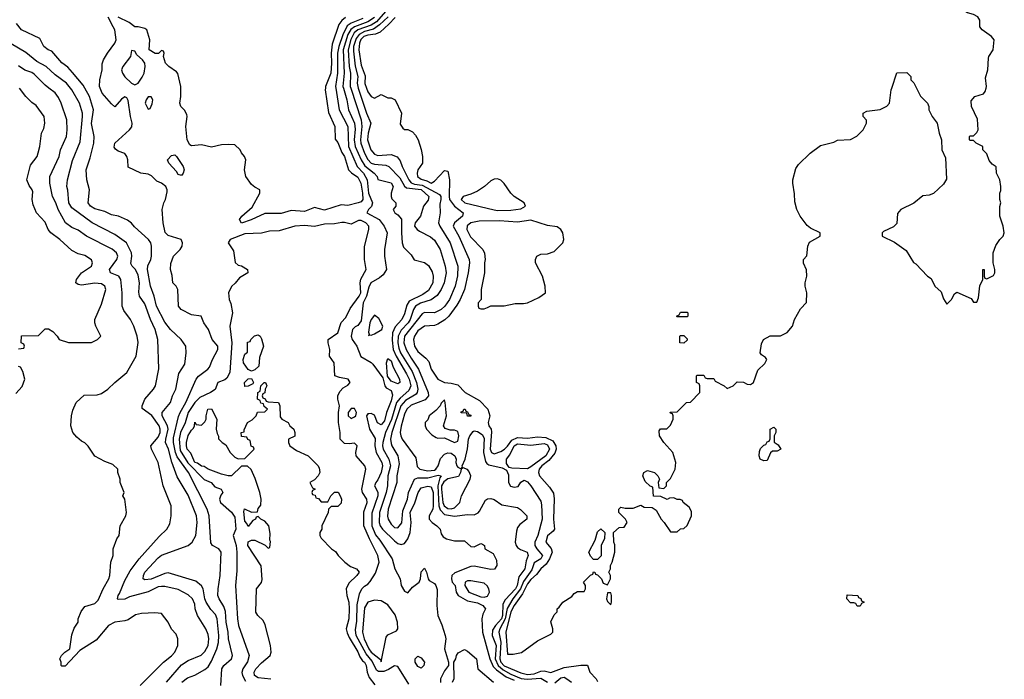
# Model space of a CAD drawing. Header units: inches. Extents: x 1793389 to 1900389, y 320802 to 470796.
# Tile 591 of 656: x 1884398 to 1890315, y 396446 to 400412. Entities that reach past the tile are written whole.
import ezdxf

# ---------------------------------------------------------------- set-up
doc = ezdxf.new("R2010")
doc.units = ezdxf.units.IN
doc.header["$MEASUREMENT"] = 0
for name, color, linetype in [('B8389', 7, 'Continuous'), ('B8399', 7, 'Continuous'), ('B8480', 7, 'Continuous'), ('B8490', 7, 'Continuous')]:
    doc.layers.add(name, color=color, linetype=linetype)

msp = doc.modelspace()

# ---------------------------------------------------------------- linework, layer by layer
at = {"layer": 'B8389', "color": 2}
for points, elevation in [([(1884390, 398434), (1884422, 398438), (1884426, 398450), (1884422, 398462), (1884406, 398470), (1884408.9, 398511.1), (1884510, 398514), (1884550, 398554), (1884570, 398554), (1884596.9, 398536.9), (1884622, 398510), (1884634, 398490), (1884690, 398472), (1884830, 398472), (1884866, 398490), (1884886, 398510), (1884855.3, 398570), (1884848.7, 398590), (1884848.7, 398610), (1884890, 398702), (1884915.1, 398790), (1884909.2, 398810), (1884890, 398823.7), (1884850, 398827.3), (1884770, 398816), (1884750, 398819), (1884735.3, 398830), (1884739, 398850), (1884769.5, 398890.5), (1884828.7, 398930), (1884835.3, 398950), (1884828.9, 398968.9), (1884790, 398994), (1884750, 399005.2), (1884710, 399025.2), (1884639, 399090), (1884584, 399130), (1884569, 399150), (1884550, 399195.3), (1884499, 399250), (1884479.3, 399299.3), (1884472.7, 399330), (1884476.6, 399376.6), (1884472.7, 399390), (1884454.8, 399414.8), (1884441.2, 399450), (1884442, 399458), (1884462, 399538), (1884502, 399590), (1884509.3, 399610.7), (1884519.3, 399650), (1884529.2, 399730), (1884542, 399758), (1884548.9, 399788.9), (1884544, 399830), (1884496.5, 399896.5), (1884470, 399914), (1884434, 399950), (1884396.2, 400000)], 226), ([(1885122, 396410), (1885261.2, 396550), (1885310, 396587.7), (1885329.2, 396610), (1885349, 396650), (1885348.9, 396688.9), (1885338, 396718), (1885310, 396748), (1885289.3, 396789.3), (1885250, 396842), (1885210, 396845.2), (1885130, 396841.2), (1885093.6, 396833.6), (1885050, 396804), (1885030, 396797.2), (1884970, 396789.3), (1884931.3, 396770), (1884858, 396682), (1884759.6, 396620.4), (1884670, 396526), (1884650, 396526), (1884646, 396530), (1884646, 396550), (1884638, 396570), (1884648, 396590), (1884668, 396610), (1884698, 396630), (1884710, 396714), (1884725.6, 396754.4), (1884748.7, 396790), (1884749, 396810), (1884766.8, 396853.2), (1884790, 396884.7), (1884850, 396902), (1884870, 396922), (1884899.3, 396990), (1884932.7, 397050), (1884939.5, 397070), (1884946, 397150), (1884959, 397190), (1884959, 397230), (1884982, 397290), (1884995.3, 397310), (1885001.2, 397370), (1885035.3, 397430), (1885039, 397450), (1885028.7, 397528.7), (1885018, 397550), (1885026, 397570), (1885002, 397630), (1885002, 397650), (1884988, 397690), (1884988, 397710), (1884958, 397738), (1884910, 397755.3), (1884850, 397788), (1884810, 397848), (1884790, 397868), (1884770, 397878), (1884742, 397902), (1884718, 397930), (1884704, 397970), (1884708.7, 398030), (1884716.4, 398063.6), (1884738, 398110), (1884784.7, 398155.3), (1884863.1, 398156.9), (1884890, 398164.7), (1884928, 398190), (1884969.3, 398230.7), (1885042, 398290), (1885097.2, 398390), (1885109.3, 398470.7), (1885102.7, 398510), (1885082.7, 398570), (1885062.7, 398610), (1885023.3, 398663.3), (1885012.7, 398690), (1885014, 398770), (1885006, 398850), (1884994, 398870), (1884944, 398890), (1884937.2, 398910), (1884981.6, 398970), (1884987.3, 398990), (1884979.5, 399010), (1884952.7, 399032.7), (1884799, 399110), (1884750, 399147), (1884710, 399162.9), (1884672.7, 399190), (1884629.6, 399270), (1884615.1, 399310), (1884594, 399350), (1884578, 399430), (1884579.3, 399470), (1884635.1, 399590), (1884642, 399630), (1884678.4, 399710), (1884682.9, 399750), (1884680.9, 399810), (1884646.6, 399910), (1884630, 399944), (1884611.4, 399971.4), (1884573.7, 400000)], 222), ([(1885279.6, 396430), (1885370, 396534), (1885410, 396560.5), (1885487.9, 396592.1), (1885510, 396614), (1885531.2, 396650), (1885535.1, 396690), (1885530, 396715.3), (1885516, 396750), (1885466, 396830), (1885452.7, 396870), (1885450, 396898), (1885436, 396930), (1885410, 396955.1), (1885350, 396986.6), (1885270, 397004.5), (1885250, 397005.1), (1885230, 397001.6), (1885170, 396973.3), (1885056.8, 396943.2), (1885030, 396929), (1884990, 396926), (1884986, 396930), (1884989, 396950), (1884998, 396962), (1885030, 397041), (1885061.4, 397098.5), (1885116, 397170), (1885235.5, 397304.5), (1885282, 397350), (1885299, 397381), (1885308.7, 397430), (1885308.7, 397490), (1885259.3, 397610), (1885229.3, 397750), (1885189.5, 397829.5), (1885185.2, 397850), (1885230, 397902), (1885241.5, 397930), (1885242.7, 397950), (1885236.8, 397970), (1885191.9, 398031.9), (1885134, 398074), (1885133.2, 398090), (1885149.2, 398130), (1885202, 398190), (1885213.2, 398210), (1885232.9, 398312.9), (1885228, 398490), (1885211.1, 398550), (1885183.5, 398610), (1885150, 398704), (1885118, 398750), (1885114, 398774), (1885118.3, 398830), (1885110, 398875.3), (1885094, 398910), (1885072.7, 398930), (1885065.6, 398945.6), (1885071.6, 398990), (1885069.6, 399010), (1885039.5, 399070), (1884970, 399120.9), (1884833.2, 399190), (1884710, 399280.9), (1884693.6, 399310), (1884687.6, 399387.6), (1884680.9, 399410), (1884684.5, 399450), (1884714.5, 399565.5), (1884761.7, 399678.3), (1884775.8, 399830), (1884775.1, 399850), (1884756.2, 399910), (1884711.8, 399990), (1884703.3, 400000)], 218), ([(1885372.3, 396430), (1885405.3, 396454.7), (1885450, 396470.6), (1885510, 396504.9), (1885530, 396522), (1885550, 396556.3), (1885582, 396630), (1885592.1, 396667.9), (1885595.1, 396710), (1885584.7, 396810), (1885575, 396835.1), (1885546.8, 396866.8), (1885518.3, 396910), (1885509.6, 396930.4), (1885499.6, 396990), (1885490, 397009.2), (1885456, 397036), (1885290, 397087), (1885270, 397082.9), (1885187.5, 397047.5), (1885150, 397043.7), (1885139, 397050), (1885140.9, 397070), (1885149.5, 397090), (1885230, 397177.1), (1885250, 397192.4), (1885409.6, 397250.3), (1885435.1, 397270), (1885457, 397310), (1885464.5, 397390), (1885459.5, 397430), (1885410, 397553.2), (1885343.3, 397663.3), (1885311.8, 397751.8), (1885291, 397830), (1885274, 397870), (1885275.1, 397890), (1885290.9, 397950.9), (1885285.7, 397970), (1885253.3, 398030), (1885254.5, 398050), (1885303.7, 398110), (1885316, 398150), (1885335.1, 398190), (1885354.2, 398285.8), (1885390, 398342), (1885399, 398410), (1885395.3, 398450), (1885369, 398490), (1885304, 398550), (1885270, 398594), (1885220.7, 398690), (1885206, 398750), (1885184.2, 398810), (1885166.3, 398910), (1885167.9, 398932.1), (1885186, 398970), (1885189.3, 398990), (1885189.3, 399050), (1885186, 399070), (1885172.7, 399090), (1885086.8, 399166.8), (1885069.4, 399189.4), (1885046.3, 399206.3), (1884991.5, 399231.5), (1884950, 399239.5), (1884910, 399258.4), (1884850, 399275.6), (1884823.7, 399290), (1884809.5, 399310), (1884817.2, 399390), (1884801.2, 399450), (1884797.2, 399510), (1884821.2, 399581.2), (1884842.9, 399670), (1884845.1, 399710), (1884828.2, 399788.2), (1884841.3, 399870), (1884816.9, 399950), (1884789.5, 400000)], 214), ([(1885606, 396410), (1885612.7, 396510), (1885625.2, 396530), (1885671.2, 396568.8), (1885677, 396590), (1885651.6, 396690), (1885651.2, 396730), (1885638.9, 396790), (1885634, 396854), (1885623.9, 396883.9), (1885596, 396930), (1885589.4, 396950), (1885589.6, 396990.4), (1885602.7, 397070), (1885609.2, 397210), (1885595.3, 397230), (1885557.2, 397250), (1885546.3, 397266.3), (1885537, 397430), (1885523.6, 397470), (1885411.3, 397690), (1885344.6, 397784.6), (1885334.6, 397810), (1885322.2, 397870), (1885322.8, 397897.2), (1885352.8, 398027.2), (1885362.4, 398050), (1885396, 398110), (1885458, 398250), (1885471.5, 398268.5), (1885528.7, 398310), (1885538, 398322), (1885557.2, 398370), (1885589, 398430), (1885588.7, 398450), (1885554, 398490), (1885533.2, 398550), (1885504, 398590), (1885488.7, 398628.7), (1885430, 398638), (1885369, 398670), (1885352.7, 398690), (1885348.7, 398790), (1885338, 398810), (1885318, 398830), (1885313.6, 398873.6), (1885304, 398910), (1885305.6, 398945.6), (1885322.7, 398990), (1885362.7, 399030), (1885373.2, 399050), (1885375.3, 399070), (1885368, 399090), (1885290, 399114), (1885272.9, 399132.9), (1885259.3, 399190), (1885254, 399270), (1885264, 399310), (1885274, 399330), (1885283.1, 399376.9), (1885284, 399390), (1885275.3, 399410), (1885250, 399428.7), (1885221.2, 399441.2), (1885190, 399474), (1885170, 399484), (1885126, 399490), (1885050, 399526), (1885048, 399570), (1885042, 399590), (1885030, 399608), (1884990, 399622), (1884973.6, 399633.6), (1884966.3, 399646.3), (1884969.5, 399670.5), (1885057.2, 399750), (1885071.6, 399768.4), (1885074.5, 399790), (1885063.7, 399830), (1885050, 399926), (1885042, 399942), (1885030, 399948.7), (1885010, 399934), (1884970, 399889), (1884950, 399905.2), (1884892.3, 399970), (1884881.6, 400000)], 210), ([(1886235.1, 400000), (1886234, 399990), (1886254.4, 399854.4), (1886291, 399770), (1886292.7, 399692.7), (1886310, 399674), (1886333.3, 399613.3), (1886350.3, 399590), (1886373, 399510), (1886391.4, 399491.4), (1886430, 399464.9), (1886448.2, 399430), (1886458.5, 399370), (1886459.5, 399330), (1886450, 399317), (1886431.3, 399310), (1886370, 399295.6), (1886330, 399298.7), (1886230, 399266.4), (1886170, 399283.5), (1886110, 399258), (1886030, 399264.2), (1885970, 399247.1), (1885870, 399246.3), (1885789.4, 399209.4), (1885730, 399189.6), (1885719.5, 399210), (1885732.7, 399230), (1885795.8, 399284.2), (1885840.7, 399370), (1885841.2, 399390), (1885810, 399405.1), (1885790, 399420.9), (1885757.6, 399470), (1885749.6, 399510), (1885757.2, 399570), (1885749.5, 399590), (1885731.2, 399611.2), (1885722.4, 399630), (1885690, 399659.7), (1885650, 399662.6), (1885610, 399658.9), (1885550, 399646), (1885490, 399659.5), (1885430, 399654.5), (1885420.5, 399660.5), (1885403.6, 399690), (1885396.2, 399770), (1885404.5, 399830), (1885402, 399842), (1885387.5, 399867.5), (1885365.2, 399890), (1885359.3, 399910), (1885367, 399950), (1885366.2, 400000)], 206), ([(1886297.3, 400000), (1886317.4, 399870), (1886370.2, 399770), (1886373.2, 399650), (1886424.9, 399530), (1886463.6, 399490), (1886485.4, 399450), (1886494.7, 399370), (1886517.4, 399310), (1886511.5, 399288.5), (1886493.4, 399270), (1886484, 399250), (1886558, 399210), (1886588.2, 399170), (1886605.5, 399130), (1886590.6, 399030), (1886590.7, 398990), (1886602, 398910), (1886581.3, 398878.7), (1886559.9, 398860.1), (1886507.7, 398830), (1886495.8, 398804.2), (1886482.8, 398750), (1886461.8, 398710), (1886450, 398602), (1886430, 398573.2), (1886414.4, 398565.6), (1886398, 398550), (1886390.7, 398510), (1886396.3, 398490), (1886424.4, 398450), (1886447.1, 398387.1), (1886510.3, 398350.3), (1886520.3, 398340.3), (1886579.8, 398259.8), (1886592, 398210), (1886599.6, 398199.6), (1886630, 398182), (1886637.3, 398157.3), (1886630, 398121.2), (1886601.6, 398050), (1886590, 398001.2), (1886570, 397976), (1886547.6, 397987.6), (1886530, 398035.3), (1886510, 398044), (1886496.9, 398043.1), (1886490, 398042), (1886482.8, 398030), (1886499.3, 397950), (1886533.4, 397893.4), (1886532.6, 397850), (1886540.3, 397810), (1886574.3, 397750), (1886579, 397730), (1886570, 397689.3), (1886550, 397645.2), (1886537.3, 397630), (1886530.8, 397610), (1886550, 397571.3), (1886550.3, 397550.3), (1886514.9, 397445.1), (1886514.7, 397370), (1886535.5, 397315.5), (1886562.6, 397282.6), (1886636.4, 397170), (1886652.7, 397110), (1886684.9, 397050), (1886690.7, 397010), (1886710, 396976), (1886730, 396966), (1886759.1, 397000.9), (1886799, 397030), (1886806.6, 397050), (1886810, 397092), (1886830, 397114), (1886842, 397090), (1886852, 397050), (1886859.6, 397039.6), (1886890, 397022), (1886898, 397010), (1886906, 396986), (1886904.4, 396890), (1886910.5, 396830.5), (1886934.9, 396774.9), (1886955.5, 396710), (1886958, 396690), (1886951, 396630), (1886974, 396550), (1886974, 396530), (1886950, 396498), (1886926, 396450), (1886927.1, 396427.1)], 210), ([(1886343.1, 400000), (1886363.6, 399930), (1886373.1, 399870), (1886410.2, 399790), (1886413.1, 399753.1), (1886408.3, 399690), (1886414.2, 399650), (1886449.5, 399569.4), (1886472.8, 399532.8), (1886527.7, 399490), (1886546.8, 399470), (1886551.1, 399451.1), (1886630, 399430.4), (1886642.8, 399410), (1886630.5, 399370), (1886630.6, 399350), (1886634, 399334), (1886658.8, 399310), (1886658.8, 399301.2), (1886658, 399290), (1886642, 399270), (1886652, 399250), (1886670, 399238), (1886692.2, 399212.2), (1886692, 399130), (1886697.1, 399070), (1886704.9, 399044.9), (1886750, 398998), (1886768, 398968), (1886830, 398953), (1886853.8, 398933.8), (1886877.1, 398897.1), (1886882.8, 398870), (1886880.2, 398830), (1886855.3, 398784.7), (1886820.8, 398759.2), (1886739.3, 398720.7), (1886724.7, 398695.3), (1886710, 398644), (1886694.4, 398610), (1886654.5, 398565.5), (1886638.9, 398530), (1886635.3, 398484.7), (1886641.8, 398430), (1886659.7, 398390), (1886723.1, 398283.1), (1886738.8, 398250), (1886748, 398210), (1886737.4, 398182.6), (1886683.6, 398136.4), (1886663.2, 398110), (1886631.8, 398008.2), (1886596.9, 397930), (1886580.2, 397870), (1886577.8, 397850), (1886581.5, 397830), (1886616.9, 397770), (1886625.8, 397730), (1886610.2, 397670), (1886607.6, 397610), (1886599.7, 397570), (1886560.7, 397450), (1886557.8, 397390), (1886564.2, 397370), (1886577.6, 397350), (1886650, 397278.4), (1886670, 397262), (1886690, 397257.3), (1886710, 397262.8), (1886730, 397290.8), (1886744.7, 397330), (1886749.7, 397390), (1886745.1, 397450), (1886772.2, 397507.8), (1886791.8, 397570), (1886810, 397597.1), (1886850, 397608), (1886870, 397604), (1886882, 397570), (1886882.6, 397490), (1886880.3, 397470), (1886858.4, 397430), (1886859.3, 397410), (1886876.3, 397390), (1886904.9, 397370), (1886924, 397350), (1886930, 397322), (1886942.5, 397302.5), (1886962, 397290), (1887010, 397278.8), (1887070, 397278), (1887110, 397244.7), (1887130, 397242), (1887170, 397262), (1887179.6, 397259.6), (1887192, 397250), (1887194, 397230), (1887243.6, 397203.6), (1887263.5, 397163.5), (1887266, 397130), (1887250.5, 397109.5), (1887230, 397107), (1887130, 397127), (1887110, 397124.5), (1887012.7, 397087.3), (1886995.8, 397070), (1886992.2, 397050), (1886996.3, 397030), (1887014.4, 397010), (1887021.6, 396970), (1887032.4, 396950), (1887090, 396917.3), (1887150, 396905.7), (1887180.7, 396890), (1887198, 396870), (1887182, 396838), (1887175.5, 396810), (1887178.4, 396730), (1887222.4, 396570), (1887244, 396524), (1887262.9, 396502.9), (1887321.7, 396461.7), (1887370, 396441.5)], 214), ([(1886387.9, 400000), (1886450.2, 399810), (1886454.4, 399770), (1886445.4, 399690), (1886448.2, 399670), (1886470.1, 399610.1), (1886490, 399572.2), (1886510.2, 399550.2), (1886530, 399542.8), (1886597.4, 399537.4), (1886616.3, 399530), (1886681.5, 399461.5), (1886710.2, 399410.2), (1886721.6, 399401.6), (1886810, 399391.6), (1886857.6, 399350), (1886852.8, 399327.2), (1886824, 399290), (1886806.8, 399230), (1886774, 399190), (1886771, 399170), (1886786, 399150), (1886799.9, 399139.9), (1886866.9, 399106.9), (1886890, 399086.8), (1886923.8, 399030), (1886954.9, 398930), (1886961.6, 398890), (1886948.2, 398830), (1886930, 398789.2), (1886906.1, 398753.9), (1886871.4, 398728.6), (1886807.5, 398707.5), (1886776.5, 398690), (1886763.9, 398670), (1886743.5, 398610), (1886732.1, 398590), (1886690, 398545.7), (1886672.8, 398510), (1886670.2, 398470), (1886677.1, 398437.1), (1886687.1, 398410), (1886757.2, 398297.2), (1886783.5, 398230), (1886790.2, 398189.8), (1886787.2, 398170), (1886779.7, 398160.3), (1886717.3, 398122.7), (1886689, 398091), (1886634.4, 397930), (1886626.9, 397890), (1886630, 397864.7), (1886634, 397850), (1886670.4, 397790), (1886679, 397741), (1886665.3, 397670), (1886664.9, 397630), (1886611.7, 397470), (1886607.8, 397427.7), (1886612.4, 397410), (1886630, 397379.1), (1886650, 397359.1), (1886670, 397357.3), (1886693.5, 397386.5), (1886700.7, 397459.3), (1886727.6, 397530), (1886735.1, 397570), (1886769.5, 397650), (1886790, 397658.3), (1886850, 397658), (1886913.5, 397673.5), (1886930.5, 397670.5), (1886921.8, 397658.2), (1886910.1, 397609.9), (1886917.7, 397490), (1886924.3, 397464.3), (1886950, 397437.4), (1887010, 397427), (1887090, 397438), (1887130, 397436), (1887153.2, 397446.8), (1887162, 397458), (1887197.2, 397522.8), (1887209.3, 397530.7), (1887230, 397533.4), (1887250, 397526.8), (1887296.3, 397496.3), (1887390, 397478.8), (1887407.7, 397467.7), (1887444.7, 397430), (1887444.7, 397410), (1887403.4, 397376.6), (1887390, 397359), (1887383.2, 397336.8), (1887376.2, 397270), (1887381.5, 397250), (1887390, 397238.7), (1887406.6, 397226.6), (1887448, 397210), (1887454, 397190), (1887442.2, 397157.8), (1887432.9, 397110), (1887398.2, 397061.8), (1887387.9, 397010), (1887378.4, 396990), (1887315.1, 396924.9), (1887301.8, 396898.2), (1887299.1, 396830), (1887293.3, 396810), (1887256.9, 396770), (1887239, 396741), (1887236.9, 396710), (1887262.2, 396650), (1887256.1, 396570), (1887273.8, 396530), (1887303.7, 396503.7), (1887350, 396477.7), (1887411.9, 396451.9), (1887446.9, 396446.9), (1887530, 396453), (1887570, 396428.4)], 218), ([(1886432.4, 400000), (1886482.4, 399850), (1886507.2, 399790), (1886491.7, 399730), (1886489, 399690), (1886508.9, 399630), (1886530, 399603.8), (1886550, 399594.9), (1886630, 399601.3), (1886666.6, 399586.6), (1886684.4, 399564.4), (1886695.8, 399530), (1886736.9, 399450), (1886751, 399431), (1886770, 399423.5), (1886816.8, 399416.8), (1886921.1, 399361.1), (1886928.4, 399350), (1886928.5, 399330), (1886923.4, 399303.4), (1886925.5, 399250), (1886915.5, 399190), (1886923, 399170), (1886985.3, 399070), (1887030.3, 398930), (1887028.8, 398871.2), (1887015.3, 398810), (1886980.3, 398730), (1886952.2, 398690), (1886930, 398669.6), (1886890.3, 398649.7), (1886830, 398651.6), (1886816, 398644), (1886710.3, 398510), (1886707.3, 398470), (1886721.3, 398430), (1886750, 398376.4), (1886794.3, 398310), (1886852.4, 398170), (1886854.4, 398150), (1886833.7, 398126.3), (1886750, 398094), (1886724.6, 398070), (1886710, 398041.2), (1886690, 397968.7), (1886685.3, 397930), (1886688.4, 397910), (1886695.5, 397890), (1886778, 397778), (1886786.6, 397726.6), (1886802.8, 397710), (1886850, 397698.9), (1886890, 397704.5), (1886898.9, 397710), (1886912.1, 397730), (1886925.9, 397774.1), (1886950, 397800.3), (1886970, 397807.4), (1886990, 397805.3), (1887013, 397790), (1887020.4, 397770), (1887019.3, 397750), (1887025.5, 397730), (1887030, 397722.8), (1887050, 397712), (1887059, 397721), (1887057.2, 397730), (1887074.7, 397770), (1887088.7, 397831.3), (1887095.8, 397890), (1887103.5, 397910), (1887124, 397936), (1887130, 397939.3), (1887150, 397937), (1887177.4, 397917.4), (1887190, 397896), (1887184.6, 397810), (1887196.7, 397756.7), (1887204.4, 397744.4), (1887216.3, 397736.3), (1887297.5, 397717.5), (1887324, 397704), (1887335.8, 397675.8), (1887335.5, 397630), (1887347.2, 397607.2), (1887370, 397601.1), (1887393.6, 397606.4), (1887410, 397632), (1887430, 397642.8), (1887450, 397633), (1887470.5, 397610), (1887530, 397518), (1887534.6, 397494.6), (1887537, 397410), (1887511.5, 397310), (1887494.4, 397270), (1887494.4, 397250), (1887505.3, 397230), (1887539.5, 397190), (1887530.3, 397170), (1887490, 397147.3), (1887475.1, 397104.9), (1887424.6, 397035.4), (1887407.5, 396990), (1887362.2, 396930), (1887327.1, 396872.9), (1887315.3, 396810), (1887282.9, 396750), (1887277.2, 396730), (1887289.5, 396669.5), (1887283.7, 396570), (1887289.7, 396549.7), (1887310, 396527.9), (1887410, 396485.6), (1887450, 396475.2), (1887490, 396480.2), (1887530, 396496), (1887550, 396497.4), (1887590, 396488.2), (1887670, 396516.5), (1887770, 396531.3), (1887810, 396531.3), (1887824.7, 396490), (1887862, 396450), (1887870, 396434)], 222), ([(1886482.1, 400000), (1886490, 399977.3), (1886510, 399950.8), (1886530, 399941), (1886570, 399962), (1886610, 399942), (1886630, 399942), (1886654, 399930), (1886692, 399850), (1886683.6, 399783.6), (1886699.6, 399759.6), (1886710, 399752), (1886730, 399751.3), (1886758, 399738), (1886776.8, 399716.8), (1886792, 399690), (1886811.1, 399631.1), (1886818, 399590), (1886818, 399550), (1886790.5, 399509.5), (1886786, 399490), (1886788.4, 399470), (1886810, 399452.7), (1886844, 399444), (1886871.2, 399428.8), (1886890, 399441), (1886950, 399504.7), (1886970, 399502), (1886981.3, 399450), (1886978.6, 399350), (1886981.8, 399330), (1887010, 399290.3), (1887062, 399250), (1887059.1, 399230), (1887010.6, 399190), (1887003.8, 399170), (1887037.6, 399110), (1887098.4, 398970), (1887100.4, 398950), (1887094, 398890), (1887070.3, 398790), (1887045.7, 398730), (1887024.7, 398695.3), (1886976.4, 398630), (1886952.8, 398607.3), (1886910, 398580.7), (1886890, 398574), (1886830, 398569.6), (1886790, 398540.7), (1886770.4, 398510), (1886764.4, 398490), (1886770.5, 398450), (1886790, 398417.3), (1886838, 398378), (1886856.3, 398356.3), (1886871, 398310), (1886910, 398251.3), (1886950, 398231), (1886990, 398226.8), (1887030, 398216), (1887074.8, 398170), (1887161.8, 398121.8), (1887211.3, 398071.3), (1887223.7, 398030), (1887213.4, 397990), (1887216.3, 397970), (1887230.3, 397950.3), (1887234, 397934), (1887225, 397830), (1887233.4, 397810), (1887250, 397802.3), (1887290, 397816.9), (1887310.6, 397829.4), (1887330, 397848.8), (1887356.4, 397883.6), (1887390, 397899.6), (1887450, 397896.9), (1887510, 397904.4), (1887559.9, 397899.9), (1887601.1, 397881.1), (1887619.5, 397850), (1887621.7, 397830), (1887614.3, 397805.7), (1887578, 397762), (1887535.8, 397730), (1887519.5, 397710), (1887514.9, 397690), (1887522, 397670), (1887582, 397602), (1887605.5, 397565.5), (1887610.7, 397530.7), (1887606, 397410), (1887612, 397350), (1887603.6, 397336.4), (1887570, 397308.7), (1887560.5, 397270), (1887592.5, 397232.5), (1887598.4, 397210), (1887582.8, 397170), (1887561.4, 397138.6), (1887530.6, 397110), (1887504.3, 397075.7), (1887470, 397046.3), (1887450, 397020.5), (1887419.2, 396960.8), (1887370, 396889.6), (1887350, 396851.8), (1887319.5, 396730), (1887330, 396598), (1887363.1, 396596.9), (1887412.9, 396607.1), (1887510, 396678), (1887590, 396718), (1887602, 396730), (1887602, 396750), (1887588.9, 396791.1), (1887610, 396834), (1887627.3, 396852.7), (1887628, 396870), (1887640.4, 396879.6), (1887662, 396910), (1887716, 396944), (1887730, 396962), (1887750, 396974), (1887790, 396974), (1887798, 396990), (1887798, 397010), (1887786, 397030), (1887827.3, 397072.7), (1887842, 397078), (1887847.3, 397092.7), (1887854, 397090), (1887858, 397078), (1887870, 397074), (1887894, 397050), (1887905.4, 397025.4), (1887930, 397014), (1887948, 397050), (1887948, 397070), (1887938, 397090), (1887948, 397110), (1887948.4, 397131.6), (1887958, 397150), (1887975.3, 397210), (1887975.3, 397255.3), (1887968, 397270), (1887966, 397330), (1888000.4, 397359.6), (1888030, 397362), (1888048, 397390), (1888038, 397410), (1887998, 397450), (1887998, 397470), (1888010, 397482), (1888036, 397476), (1888084.7, 397475.3), (1888130, 397494), (1888150, 397482), (1888199.6, 397479.6), (1888223.6, 397463.6), (1888252, 397410), (1888272, 397390), (1888310, 397334), (1888350, 397334), (1888368.4, 397351.6), (1888390, 397354), (1888408.4, 397371.6), (1888435.3, 397430), (1888434.6, 397454.6), (1888420.4, 397480.4), (1888386, 397510), (1888382, 397522), (1888367.3, 397527.3), (1888348.4, 397528.4), (1888330, 397538), (1888303.6, 397536.4), (1888290, 397528), (1888250, 397546), (1888207.3, 397547.3), (1888202, 397602), (1888187.3, 397607.3), (1888156.4, 397636.4), (1888142, 397670), (1888149.3, 397690.7), (1888170, 397701), (1888212, 397690), (1888232, 397670), (1888242, 397650), (1888234, 397630), (1888238, 397598), (1888270, 397594), (1888286, 397610), (1888286, 397630), (1888310, 397654), (1888338, 397710), (1888342, 397750), (1888324, 397810), (1888269, 397870), (1888242, 397910), (1888240.4, 397939.6), (1888248.4, 397951.6), (1888287.3, 397952.7), (1888310, 397974), (1888326, 398010), (1888326, 398030), (1888322, 398042), (1888310, 398046), (1888307.3, 398052.7), (1888350, 398054), (1888406, 398110), (1888430, 398112), (1888486, 398170), (1888486, 398210), (1888482, 398222), (1888466, 398230), (1888466, 398270), (1888470, 398274), (1888510, 398274), (1888518, 398258), (1888530, 398254), (1888570, 398254), (1888578, 398238), (1888631.6, 398211.6), (1888650, 398194), (1888686, 398210), (1888710, 398234), (1888747.3, 398232.7), (1888770, 398221), (1888790, 398218), (1888808, 398230), (1888834.6, 398305.4), (1888875.5, 398344.5), (1888888, 398370), (1888880.4, 398380.4), (1888856.4, 398396.4), (1888848, 398410), (1888856.4, 398463.6), (1888868, 398490), (1888908.9, 398511.1), (1888970, 398512), (1889010, 398532), (1889042, 398570), (1889055.3, 398610), (1889090, 398674), (1889127.3, 398712.7), (1889128, 398770), (1889118, 398810), (1889118, 398830), (1889128, 398870), (1889127.3, 398907.3), (1889108.9, 398948.9), (1889108.7, 398970), (1889128, 398992), (1889135.3, 399050), (1889145.2, 399074.8), (1889208, 399110), (1889208, 399130), (1889150, 399159), (1889130, 399175.3), (1889088.7, 399230), (1889068.7, 399270), (1889056.4, 399316.4), (1889054.6, 399365.4), (1889044, 399430), (1889044, 399450), (1889062, 399518), (1889078, 399542), (1889148.7, 399610), (1889210, 399656), (1889290, 399676), (1889313.2, 399686.8), (1889390, 399691), (1889429.1, 399710.9), (1889468, 399750), (1889488, 399790), (1889487.3, 399807.3), (1889468, 399830), (1889468, 399850), (1889490, 399862), (1889570, 399872), (1889608.4, 399891.6), (1889626, 399910), (1889635.3, 399990), (1889638.7, 400000)], 226), ([(1889787.4, 400000), (1889811.6, 399951.6), (1889854, 399910), (1889862, 399890), (1889862, 399870), (1889882, 399830), (1889911.3, 399790), (1889924, 399730), (1889938.8, 399690), (1889940.7, 399630), (1889961, 399581), (1889967.1, 399452.9), (1889950, 399424), (1889890, 399368), (1889863.6, 399356.4), (1889826.4, 399353.6), (1889771.6, 399308.4), (1889694, 399270), (1889672.7, 399247.3), (1889670, 399186), (1889650, 399166), (1889590, 399138), (1889582, 399130), (1889582, 399110), (1889655.3, 399075.3), (1889724.7, 399024.7), (1889770, 398952), (1889783.6, 398943.6), (1889854, 398870), (1889875.3, 398855.3), (1889898, 398810), (1889935.3, 398775.3), (1889950, 398734), (1889970, 398702), (1889998, 398730), (1890000, 398733.7)], 226), ([(1886736.7, 396416.7), (1886670, 396524), (1886650, 396528), (1886614.7, 396505.3), (1886585.9, 396494.1), (1886553.4, 396493.4), (1886541.3, 396501.3), (1886516, 396556), (1886479.6, 396599.6), (1886420.7, 396710), (1886416.7, 396743.3), (1886424.8, 396795.2), (1886425.5, 396894.5), (1886439.2, 396960.8), (1886453.4, 396990), (1886470, 397006.6), (1886490, 397018), (1886504.8, 397035.2), (1886535.8, 397084.2), (1886559.1, 397150), (1886549.2, 397190), (1886499.7, 397290), (1886466, 397370), (1886466.2, 397453.8), (1886485.3, 397510), (1886483.2, 397530), (1886457.3, 397570), (1886454.4, 397590), (1886478.4, 397710), (1886472.7, 397730), (1886420.4, 397790), (1886417.1, 397810), (1886426, 397850), (1886410, 397866), (1886378.4, 397861.6), (1886350, 397864.9), (1886323.8, 397890), (1886323.8, 397930), (1886314.6, 397990), (1886313.8, 398050), (1886319.5, 398090), (1886310.3, 398130), (1886310.3, 398150), (1886322.5, 398177.5), (1886340.9, 398199.1), (1886370, 398215.3), (1886384.7, 398230), (1886372, 398250), (1886320.7, 398260.7), (1886291.6, 398271.6), (1886288.1, 398348.1), (1886258.8, 398390), (1886260.7, 398430), (1886250.8, 398470), (1886251, 398489), (1886310, 398529), (1886329.1, 398590.9), (1886357.5, 398622.5), (1886384.5, 398675.5), (1886438.3, 398750), (1886447, 398770), (1886443.1, 398830), (1886447.5, 398852.5), (1886480.7, 398910), (1886470.7, 398970), (1886470.7, 399049.3), (1886496.3, 399150), (1886496.3, 399170), (1886478, 399190), (1886450, 399204.6), (1886434.7, 399205.3), (1886390, 399183), (1886350, 399193.1), (1886332.9, 399192.9), (1886290, 399184.2), (1886230, 399182.7), (1886170, 399168.5), (1886110, 399175), (1886051.3, 399171.3), (1885957.2, 399142.8), (1885900, 399140), (1885850, 399127.7), (1885750, 399124), (1885662.7, 399090), (1885649.6, 399070), (1885682, 399022), (1885692.5, 398952.5), (1885710, 398937.2), (1885730, 398932.3), (1885766, 398910), (1885769.3, 398890), (1885719.2, 398860.8), (1885692.7, 398827.3), (1885670, 398808), (1885653.5, 398770), (1885656, 398730), (1885666.1, 398706.1), (1885676.8, 398650), (1885661.1, 398570), (1885672.8, 398470), (1885659.6, 398290), (1885642.4, 398257.6), (1885630, 398247.3), (1885589.2, 398230), (1885571.5, 398188.5), (1885545.2, 398170), (1885479.7, 398140.3), (1885450, 398110.6), (1885409.8, 398050), (1885391.2, 397988.8), (1885364.8, 397930), (1885356.5, 397890), (1885362, 397822), (1885407.5, 397747.5), (1885507.3, 397647.3), (1885549.2, 397630), (1885570, 397602.7), (1885608, 397590), (1885618, 397570), (1885605.6, 397554.4), (1885599, 397530), (1885604, 397510), (1885670, 397451.8), (1885690, 397421.2), (1885696, 397350), (1885680.9, 397310), (1885698.3, 397250), (1885702, 397210), (1885701.7, 397098.3), (1885694.5, 397010), (1885706, 396810), (1885712, 396770), (1885777, 396590), (1885767.7, 396552.3), (1885739.3, 396510), (1885732.7, 396487.3), (1885736.2, 396470), (1885754.9, 396434.9)], 206), ([(1884374.6, 398165.4), (1884412.5, 398207.5), (1884428.7, 398250), (1884416.4, 398296.4), (1884402, 398322), (1884390, 398326)], 226), ([(1885906.3, 396446.3), (1885830, 396455.1), (1885808, 396470), (1885806.6, 396490), (1885816.9, 396510), (1885850, 396546), (1885904, 396590), (1885909.3, 396610), (1885904.5, 396650), (1885873.7, 396773.7), (1885860.1, 396800.1), (1885829.2, 396830), (1885816, 396850), (1885821.2, 396990), (1885851.6, 397028.4), (1885854.2, 397045.8), (1885849.4, 397129.4), (1885769.4, 397250.6), (1885770, 397272), (1885790, 397282), (1885810, 397282), (1885872, 397252), (1885890, 397234), (1885902, 397238), (1885906, 397274), (1885902, 397282), (1885903.1, 397323.1), (1885895.3, 397370), (1885870, 397398), (1885846, 397410), (1885830, 397426), (1885818, 397422), (1885814, 397410), (1885799.6, 397400.4), (1885770, 397366), (1885763.1, 397383.1), (1885750, 397398), (1885745.2, 397454.8), (1885748.7, 397471.3), (1885790, 397451.3), (1885826, 397454), (1885830, 397474), (1885847.3, 397492.7), (1885849, 397530), (1885841.2, 397570), (1885812.9, 397652.9), (1885788.4, 397708.4), (1885767.3, 397727.3), (1885730, 397728), (1885670.8, 397669.2), (1885650, 397669.3), (1885610, 397679.3), (1885530, 397709.5), (1885505.4, 397725.4), (1885490, 397727.8), (1885465.3, 397745.3), (1885450, 397749.7), (1885425.3, 397805.3), (1885405.1, 397830), (1885400.7, 397850), (1885400.7, 397870), (1885410, 397911.3), (1885430, 397944.7), (1885443.1, 397956.9), (1885449, 397971), (1885450, 397992), (1885458, 397978), (1885490, 397974), (1885510, 397994), (1885518, 398010), (1885518, 398030), (1885529.2, 398070), (1885550, 398072), (1885582, 398010), (1885578, 397950), (1885583.6, 397923.6), (1885592, 397908), (1885592, 397892), (1885614, 397870), (1885636.9, 397856.9), (1885662, 397810), (1885690, 397782), (1885710, 397772), (1885750, 397774), (1885806, 397830), (1885802, 397842), (1885788.4, 397848.4), (1885782, 397882), (1885768, 397888), (1885762, 397902), (1885730, 397906), (1885728, 397930), (1885746, 397934), (1885746, 397946), (1885766, 397990), (1885794.6, 398005.4), (1885818, 398030), (1885827.3, 398052.7), (1885870, 398054), (1885886, 398070), (1885867.3, 398087.3), (1885862, 398102), (1885847.3, 398107.3), (1885842, 398122), (1885826, 398130), (1885828.4, 398171.6), (1885842, 398178), (1885846, 398210), (1885866, 398230), (1885874, 398230), (1885882, 398210), (1885872, 398190), (1885871.6, 398168.4), (1885858, 398162), (1885854, 398150), (1885858, 398138), (1885872, 398132), (1885878, 398118), (1885890, 398114), (1885954, 398110), (1885962, 398090), (1885963.6, 398023.6), (1885974, 398010), (1886011.1, 397991.1), (1886022, 397970), (1886044.7, 397950), (1886051, 397930), (1886051, 397909), (1886014, 397890), (1886014, 397870), (1886022, 397850), (1886062, 397822), (1886130.6, 397790.6), (1886190, 397732), (1886198, 397718), (1886201, 397690), (1886190.9, 397669.1), (1886170, 397646), (1886142, 397630), (1886158, 397598), (1886174, 397590), (1886158, 397582), (1886154, 397570), (1886158, 397558), (1886172.7, 397552.7), (1886178, 397538), (1886192.7, 397532.7), (1886210, 397514), (1886250, 397514), (1886268, 397550), (1886290, 397572), (1886310.9, 397570.9), (1886324.7, 397550), (1886331.1, 397528.9), (1886330, 397506), (1886310, 397486), (1886270, 397486), (1886254, 397470), (1886251.6, 397448.4), (1886214, 397370), (1886214, 397350), (1886202, 397330), (1886202, 397310), (1886210, 397294), (1886272, 397230), (1886294.8, 397214.8), (1886311.3, 397190), (1886351, 397150), (1886385.2, 397125.2), (1886422, 397110), (1886438, 397090), (1886424.7, 397070), (1886375.5, 397024.5), (1886358.8, 396990), (1886362.8, 396950), (1886375.8, 396910), (1886378.4, 396870), (1886376.4, 396810), (1886360.5, 396750), (1886366.2, 396726.2), (1886378, 396698), (1886430, 396611), (1886441.1, 396581.1), (1886458, 396558), (1886470.4, 396550), (1886480.7, 396530), (1886486, 396490), (1886498, 396458), (1886532.4, 396412.4)], 202), ([(1886998, 396430), (1887008.4, 396451.6), (1887006, 396550), (1887018, 396570), (1887022, 396590), (1887033.6, 396606.4), (1887070, 396626), (1887090, 396616), (1887142.8, 396570), (1887150.8, 396510), (1887244.7, 396430)], 210), ([(1887614, 396426), (1887650, 396455.3), (1887670, 396458.4), (1887686.8, 396450), (1887714.8, 396430)], 218)]:
    msp.add_lwpolyline(points, dxfattribs=dict(at, elevation=elevation))
for points, elevation in [([(1885170, 399948), (1885158, 399930), (1885152, 399910), (1885170, 399874), (1885182, 399878), (1885194.6, 399905.4), (1885198, 399930), (1885187.3, 399947.3)], 210), ([(1885370, 399475.3), (1885350, 399482), (1885339.5, 399499.5), (1885294, 399550), (1885285.2, 399570), (1885310, 399594.8), (1885330, 399598.8), (1885341, 399590), (1885381, 399530), (1885386, 399510), (1885381, 399490)], 206), ([(1887270, 399455.3), (1887250, 399454), (1887230, 399444), (1887191.3, 399410), (1887150, 399382), (1887110, 399364), (1887062, 399350), (1887051.3, 399330), (1887072, 399310), (1887248.9, 399268.9), (1887270, 399265.3), (1887350, 399267.7), (1887410, 399274.8), (1887438, 399290), (1887428.7, 399310), (1887370, 399348.7), (1887350, 399369), (1887310, 399428), (1887290, 399448)], 230), ([(1887470, 399207.6), (1887390, 399195.6), (1887282, 399202), (1887158.8, 399201.2), (1887110, 399191), (1887087.3, 399172.7), (1887086, 399150), (1887106.1, 399106.1), (1887181, 399030), (1887191.3, 399008.7), (1887196, 398970), (1887191, 398950), (1887190.7, 398889.3), (1887171, 398790), (1887172, 398730), (1887154, 398710), (1887154, 398690), (1887158, 398678), (1887170, 398674), (1887190, 398674), (1887210, 398682), (1887230, 398692), (1887310, 398692), (1887374.6, 398705.4), (1887425.4, 398705.4), (1887450, 398710.7), (1887517.2, 398742.8), (1887558, 398770), (1887555.3, 398810), (1887539, 398870), (1887498, 398950), (1887498, 398970), (1887506, 398990), (1887530, 399002), (1887570, 399004.7), (1887610, 399018), (1887662, 399070), (1887668.9, 399091.1), (1887661.2, 399130), (1887649.2, 399150), (1887627, 399167), (1887570, 399174)], 230), ([(1886530, 398635.3), (1886510, 398609.2), (1886502.6, 398590), (1886494.4, 398534.4), (1886498, 398522), (1886494, 398514), (1886502, 398518), (1886510, 398514.8), (1886530, 398523.8), (1886573.2, 398550), (1886579.3, 398570), (1886555.5, 398615.5)], 214), ([(1888350, 398626), (1888346, 398630), (1888362, 398638), (1888370, 398654), (1888410, 398654), (1888414, 398650), (1888414, 398630), (1888410, 398626)], 226), ([(1885790, 398298), (1885770, 398308), (1885742.7, 398350), (1885741.2, 398370), (1885750, 398402), (1885767.3, 398412.7), (1885767.3, 398472.7), (1885782, 398478), (1885786, 398490), (1885809.1, 398510.9), (1885830, 398518), (1885842, 398510), (1885850, 398494), (1885862, 398450), (1885839.6, 398380.4), (1885834, 398330), (1885810, 398306)], 202), ([(1888390, 398468), (1888366, 398470), (1888366, 398510), (1888370, 398514), (1888390, 398514), (1888410, 398494), (1888410, 398486)], 226), ([(1886670, 398222), (1886630, 398238), (1886608, 398268), (1886601.2, 398350), (1886610, 398374.8), (1886630, 398361), (1886643, 398323), (1886681, 398250), (1886682, 398230)], 210), ([(1885750, 398206), (1885748.7, 398230), (1885770, 398252), (1885790, 398254), (1885802, 398230), (1885798, 398222), (1885770, 398208)], 202), ([(1886950, 398126), (1886930, 398106), (1886924.7, 398090), (1886898.5, 398061.5), (1886858, 398030), (1886850, 398006), (1886834, 397990), (1886834, 397970), (1886842, 397950), (1886875.3, 397915.3), (1886899.8, 397899.8), (1886910, 397896), (1886950, 397898), (1887010, 397871), (1887030, 397878), (1887036, 397910), (1887030, 397935.3), (1887010, 397944), (1886984.7, 397944.7), (1886954, 397954), (1886944, 397970), (1886962.7, 398030), (1886955.3, 398110)], 226), ([(1886410, 398074), (1886390, 398074), (1886371, 398050), (1886371, 398030), (1886390, 398014.8), (1886410, 398024), (1886417.2, 398030), (1886421.2, 398050), (1886418.6, 398058.6)], 210), ([(1887090, 398028), (1887086, 398046), (1887050, 398049.3), (1887050, 398054), (1887062, 398058), (1887066, 398070), (1887074, 398070), (1887078, 398058), (1887090, 398054), (1887098, 398038), (1887110, 398034), (1887110, 398028)], 222), ([(1888870, 397759), (1888848, 397770), (1888842, 397790), (1888843.1, 397816.9), (1888850, 397834), (1888870, 397854), (1888882, 397858), (1888890, 397874), (1888902, 397878), (1888907.3, 397892.7), (1888908, 397950), (1888930, 397962), (1888942, 397950), (1888942, 397930), (1888932, 397910), (1888932.7, 397872.7), (1888956.9, 397856.9), (1888971.3, 397830), (1888950, 397818), (1888922, 397818), (1888911.1, 397808.9), (1888890, 397762)], 222), ([(1887450, 397711.3), (1887355.3, 397715.3), (1887340.1, 397720.1), (1887323.3, 397743.3), (1887322.9, 397770), (1887343.6, 397796.4), (1887368.7, 397850), (1887390, 397861.8), (1887470, 397854.4), (1887550, 397863.8), (1887570, 397856.5), (1887581.4, 397830), (1887559.2, 397790), (1887470, 397724.2)], 222), ([(1887062, 397718), (1887050.8, 397709.2), (1887047.7, 397690), (1887034.4, 397665.6), (1886970, 397651.7), (1886946.1, 397633.9), (1886933.6, 397610), (1886932.1, 397590), (1886941.6, 397510), (1886948.5, 397488.5), (1886970, 397473.4), (1886990, 397471.3), (1887010, 397477.7), (1887043, 397510), (1887052.7, 397550), (1887105.4, 397650), (1887108.3, 397670), (1887097.4, 397697.4), (1887090, 397707.3)], 222), ([(1887870, 397166), (1887847.3, 397167.3), (1887827.3, 397187.3), (1887818, 397210), (1887856.4, 397283.6), (1887870, 397334), (1887890, 397352), (1887914, 397330), (1887912.7, 397292.7), (1887892, 397250), (1887891.6, 397188.4)], 226), ([(1887090, 397038.7), (1887074, 397030), (1887072.4, 397010), (1887096.3, 396970), (1887170, 396942.4), (1887190, 396939.6), (1887210, 396946.7), (1887221.3, 396970), (1887216.9, 396990), (1887208.1, 397008.1), (1887190, 397024.5), (1887110, 397038)], 218), ([(1887950, 396966), (1887930, 396966), (1887924.7, 396930), (1887930, 396914), (1887950, 396894), (1887955.3, 396910), (1887955.3, 396950)], 226), ([(1886530, 396922.9), (1886490, 396909.3), (1886470, 396875.3), (1886458.5, 396730), (1886468.2, 396690), (1886496.1, 396630), (1886510, 396610.3), (1886565.5, 396565.5), (1886570, 396552), (1886601, 396699), (1886610, 396714.6), (1886662.7, 396737.3), (1886669.4, 396750.6), (1886667.8, 396790), (1886654.9, 396834.9), (1886610, 396894.5), (1886570, 396918.4)], 210), ([(1889430, 396886), (1889422, 396902), (1889410, 396906), (1889390, 396906), (1889368, 396930), (1889370, 396954), (1889434, 396950), (1889438, 396938), (1889452.7, 396932.7), (1889458, 396918), (1889474, 396910), (1889458, 396902), (1889450, 396886)], 222), ([(1886810, 396514), (1886790, 396524), (1886774, 396550), (1886775.3, 396570), (1886790, 396584.7), (1886810, 396576), (1886830.7, 396550), (1886826, 396530)], 206)]:
    msp.add_lwpolyline(points, close=True, dxfattribs=dict(at, elevation=elevation))
at = {"layer": 'B8399', "color": 2, "elevation": 226}
msp.add_lwpolyline([(1890000, 398733.7), (1890016.4, 398763.6), (1890030, 398774), (1890116, 398736), (1890130, 398714), (1890150, 398714), (1890160.4, 398739.6), (1890168.9, 398811.1), (1890186, 398850), (1890186, 398910), (1890194, 398910), (1890194, 398870), (1890198, 398858), (1890210, 398854), (1890250, 398874), (1890258, 398890), (1890258, 398910), (1890248, 398950), (1890248.9, 399011.1), (1890264.7, 399055.3), (1890288, 399090), (1890308.9, 399111.1), (1890315.3, 399130), (1890309, 399170), (1890288.7, 399230), (1890288.9, 399288.9), (1890295.3, 399310), (1890288.7, 399330), (1890288, 399370), (1890294.6, 399385.4), (1890295.3, 399410), (1890288, 399450), (1890268, 399490), (1890267.3, 399527.3), (1890243.1, 399543.1), (1890224.7, 399564.7), (1890210, 399606), (1890186, 399630), (1890186, 399650), (1890146, 399670), (1890130, 399686), (1890110, 399686), (1890106, 399690), (1890106, 399710), (1890110, 399714), (1890130, 399714), (1890150, 399734), (1890158, 399750), (1890154.6, 399814.6), (1890118, 399890), (1890116.4, 399923.6), (1890138, 399950), (1890190, 399966), (1890200.2, 399979.8), (1890205.9, 400000)], dxfattribs=at)
at = {"layer": 'B8480', "color": 2}
for points, elevation in [([(1886681.3, 400558.7), (1886541.7, 400398.3), (1886510, 400378.5), (1886430, 400350.6), (1886406.9, 400333.1), (1886388, 400292), (1886371.7, 400230), (1886378, 400130), (1886386.2, 400090), (1886384.7, 400010), (1886387.9, 400000)], 218), ([(1884881.6, 400000), (1884878, 400010), (1884879.3, 400050), (1884892.7, 400110), (1884894, 400146), (1884902, 400170), (1884925.2, 400210), (1884969.3, 400270), (1884977, 400290), (1884969.5, 400350), (1884959.6, 400370), (1884930, 400426.6)], 210), ([(1885366.2, 400000), (1885366, 400010), (1885347.6, 400087.6), (1885339.1, 400099.1), (1885294, 400130), (1885274, 400150), (1885262, 400190), (1885266, 400210), (1885262, 400222), (1885250, 400226), (1885231.3, 400208.7), (1885211, 400209), (1885175.3, 400230), (1885179, 400290), (1885162, 400350), (1885150, 400359), (1885110, 400368.7), (1885090, 400368.7), (1885055.5, 400395.5), (1884990, 400427)], 206), ([(1886354.9, 400425.1), (1886333.1, 400406.9), (1886316.1, 400383.9), (1886276, 400264), (1886268.7, 400211.3), (1886271.2, 400150), (1886267.4, 400090), (1886236.3, 400010), (1886235.1, 400000)], 206), ([(1886460.1, 400419.9), (1886390, 400391.7), (1886365.7, 400374.3), (1886338.9, 400321.1), (1886314.8, 400250), (1886307.6, 400210), (1886308.3, 400090), (1886295.8, 400010), (1886297.3, 400000)], 210), ([(1886530, 400424.2), (1886490, 400398.2), (1886410.3, 400370), (1886387.1, 400352.9), (1886370, 400323.6), (1886340.9, 400230), (1886347.2, 400090), (1886340.2, 400010), (1886343.1, 400000)], 214), ([(1886612.2, 400430), (1886559.6, 400380.4), (1886524.7, 400355.3), (1886470, 400341.1), (1886437, 400323), (1886420.8, 400299.2), (1886404.8, 400250), (1886403.4, 400223.4), (1886413.3, 400133.3), (1886429.2, 400070), (1886426, 400030), (1886429.1, 400010), (1886432.4, 400000)], 222), ([(1886654.3, 400425.7), (1886615.8, 400384.2), (1886563.8, 400336.2), (1886535.9, 400324.1), (1886490, 400319.1), (1886465.5, 400310), (1886448.1, 400291.9), (1886439.4, 400270), (1886435.2, 400230), (1886450, 400138.8), (1886473.5, 400073.5), (1886472.5, 400027.5), (1886482.1, 400000)], 226), ([(1884789.5, 400000), (1884779.1, 400019.1), (1884715.4, 400095.4), (1884686.3, 400126.3), (1884650, 400153.2), (1884590, 400222), (1884568, 400230), (1884542, 400250), (1884518, 400298), (1884409, 400350), (1884379, 400390)], 214), ([(1884703.3, 400000), (1884678, 400030), (1884610, 400080.9), (1884556, 400130), (1884500.6, 400160.6), (1884434.2, 400214.2), (1884346.7, 400266.7)], 218), ([(1884573.7, 400000), (1884550, 400018), (1884484.9, 400084.9), (1884470, 400094.5), (1884427.9, 400107.9), (1884390, 400135.1)], 222), ([(1889638.7, 400000), (1889670, 400092), (1889730, 400094), (1889754, 400070), (1889754, 400050), (1889771.6, 400031.6), (1889787.4, 400000)], 226)]:
    msp.add_lwpolyline(points, dxfattribs=dict(at, elevation=elevation))
at = {"layer": 'B8480', "color": 2, "elevation": 210}
msp.add_lwpolyline([(1885070, 400226), (1885062.8, 400190), (1885017.1, 400130), (1885010.4, 400110), (1885014.9, 400090), (1885028.9, 400068.9), (1885070, 400030.8), (1885090, 400021), (1885110, 400031), (1885134.5, 400065.5), (1885145.1, 400090), (1885152.3, 400130), (1885149.6, 400150), (1885136.2, 400170), (1885101.3, 400201.3), (1885090, 400222)], close=True, dxfattribs=at)
at = {"layer": 'B8490', "color": 2, "elevation": 226}
msp.add_lwpolyline([(1890205.9, 400000), (1890208.7, 400010), (1890203.1, 400063.1), (1890217.2, 400110), (1890220.2, 400179.8), (1890222, 400190), (1890248.7, 400230), (1890254, 400290), (1890238, 400310), (1890182, 400350), (1890169, 400370), (1890168.7, 400410), (1890155.3, 400430), (1890130, 400444), (1890093.6, 400453.6), (1890050, 400482), (1890000, 400480.1)], dxfattribs=at)

doc.saveas('drawing.dxf')
